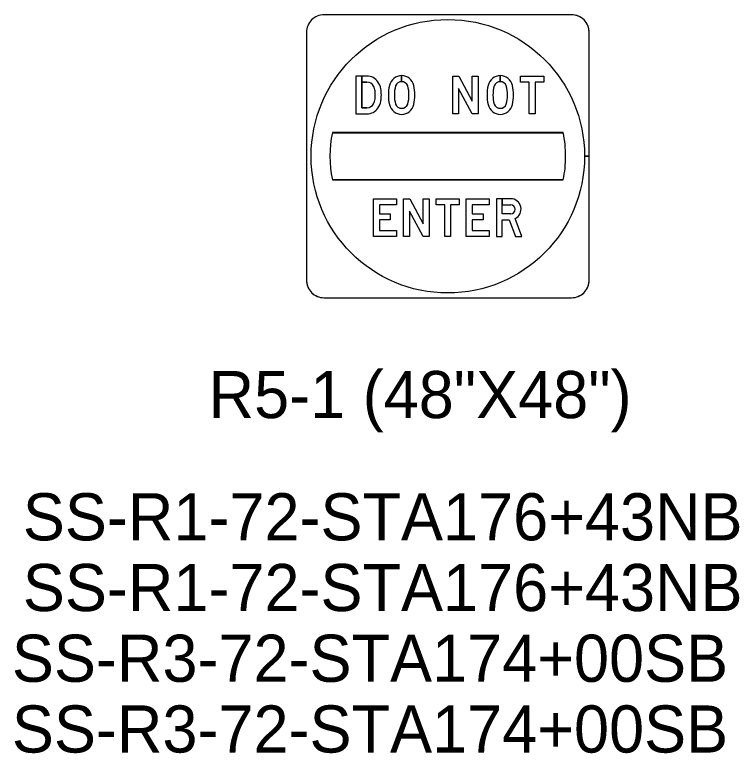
# Model space of a CAD drawing. Extents: x 658976 to 668726, y 639543 to 647196.
# Drawn here: x 665290.7 to 665386.8, y 643588.9 to 643686.8 of the extents above; entities that cross this region are included whole.
import ezdxf

# ---------------------------------------------------------------- set-up
doc = ezdxf.new("R2010")
doc.units = 0
doc.layers.add('R_SIGN - HWY 16', color=7, linetype='Continuous')
doc.layers.add('R_SIGN_ANNOT_HWY16', color=7, linetype='Continuous')

msp = doc.modelspace()

# ---------------------------------------------------------------- linework, layer by layer
at = {"layer": 'R_SIGN - HWY 16'}
for p, q in [((665364.585, 643686.801), (665331.76, 643686.801)), ((665364.585, 643686.801), (665331.76, 643686.801)), ((665364.583, 643686.8), (665331.76, 643686.8)), ((665364.583, 643686.8), (665331.76, 643686.8)), ((665364.583, 643686.8), (665331.76, 643686.8)), ((665329.415, 643684.457), (665329.415, 643651.643)), ((665329.415, 643684.457), (665329.415, 643651.643)), ((665329.415, 643684.456), (665329.415, 643651.643)), ((665329.415, 643684.456), (665329.415, 643651.643)), ((665329.415, 643684.456), (665329.415, 643651.643)), ((665366.928, 643651.643), (665366.928, 643684.456)), ((665366.928, 643668.049), (665366.928, 643684.456)), ((665366.928, 643668.049), (665366.928, 643684.456)), ((665366.929, 643651.643), (665366.929, 643684.457)), ((665366.929, 643651.643), (665366.929, 643684.457)), ((665342.048, 643677.931), (665342.048, 643678.736)), ((665342.048, 643678.736), (665342.048, 643677.931)), ((665342.048, 643677.931), (665342.048, 643678.736)), ((665342.048, 643678.736), (665342.048, 643677.931)), ((665355.13, 643677.931), (665355.13, 643678.736)), ((665355.13, 643678.736), (665355.13, 643677.931)), ((665355.13, 643677.931), (665355.13, 643678.736)), ((665355.13, 643678.736), (665355.13, 643677.931)), ((665337.451, 643677.875), (665336.776, 643677.875)), ((665342.048, 643677.931), (665342.048, 643677.931)), ((665342.048, 643677.931), (665342.048, 643677.931)), ((665355.13, 643677.931), (665355.13, 643677.931)), ((665355.13, 643677.931), (665355.13, 643677.931)), ((665337.451, 643674.474), (665336.776, 643674.474)), ((665337.451, 643674.474), (665336.776, 643674.474)), ((665335.98, 643673.674), (665337.451, 643673.674)), ((665363.486, 643671.175), (665332.857, 643671.175)), ((665366.928, 643668.049), (665366.303, 643668.049)), ((665366.929, 643651.643), (665366.929, 643668.049)), ((665366.929, 643651.643), (665366.929, 643668.049)), ((665332.857, 643664.925), (665363.486, 643664.925)), ((665356.533, 643660.411), (665355.396, 643660.411)), ((665331.76, 643649.3), (665364.585, 643649.3)), ((665331.76, 643649.3), (665364.585, 643649.3)), ((665331.76, 643649.3), (665364.583, 643649.3)), ((665331.76, 643649.3), (665364.585, 643649.3)), ((665331.76, 643649.3), (665364.585, 643649.3))]:
    msp.add_line(p, q, dxfattribs=at)
for points in [[(665337.451, 643678.675), (665335.98, 643678.675), (665335.98, 643673.674)], [(665336.776, 643674.474), (665336.776, 643678.675), (665335.98, 643678.675), (665335.98, 643673.674), (665337.451, 643673.674)], [(665336.776, 643674.474), (665336.776, 643678.675), (665335.98, 643678.675), (665335.98, 643673.674), (665337.451, 643673.674)], [(665337.451, 643678.675), (665336.776, 643678.675), (665336.776, 643677.875), (665337.451, 643677.875)], [(665337.451, 643678.675), (665336.776, 643678.675), (665336.776, 643677.875), (665337.451, 643677.875)], [(665336.776, 643677.875), (665336.776, 643674.474), (665337.451, 643674.474)], [(665332.857, 643671.174), (665332.858, 643671.174), (665363.486, 643671.174), (665363.487, 643671.174)], [(665366.303, 643668.05), (665366.928, 643668.05)], [(665366.929, 643668.049), (665366.303, 643668.049)], [(665366.303, 643668.049), (665366.928, 643668.049)], [(665363.487, 643664.925), (665363.486, 643664.925), (665332.858, 643664.925), (665332.857, 643664.925)], [(665356.533, 643662.425), (665354.608, 643662.425), (665354.608, 643657.425), (665355.396, 643657.425), (665355.396, 643659.611), (665356.314, 643659.611)], [(665356.533, 643660.411), (665355.396, 643660.411), (665355.396, 643662.425), (665354.608, 643662.425), (665354.608, 643657.425)], [(665356.533, 643660.411), (665355.396, 643660.411), (665355.396, 643662.425), (665354.608, 643662.425), (665354.608, 643657.425)], [(665356.533, 643662.425), (665355.398, 643662.425), (665355.398, 643661.625), (665356.533, 643661.625)], [(665356.533, 643662.425), (665355.398, 643662.425), (665355.398, 643661.625), (665356.533, 643661.625)], [(665355.396, 643660.411), (665355.396, 643661.625), (665356.533, 643661.625)], [(665354.608, 643657.425), (665355.396, 643657.425), (665355.396, 643659.611), (665356.314, 643659.611), (665357.139, 643657.425), (665357.984, 643657.425), (665357.126, 643659.789)], [(665354.608, 643657.425), (665355.396, 643657.425), (665355.396, 643659.611), (665356.314, 643659.611), (665357.139, 643657.425), (665357.984, 643657.425), (665357.126, 643659.789)], [(665356.314, 643659.611), (665357.139, 643657.425), (665357.984, 643657.425), (665357.126, 643659.789)]]:
    msp.add_lwpolyline(points, dxfattribs=at)
for points in [[(665348.816, 643673.674), (665348.816, 643678.675), (665349.614, 643678.675), (665351.404, 643675.346), (665351.404, 643678.675), (665352.191, 643678.675), (665352.191, 643673.674), (665351.404, 643673.674), (665349.604, 643677.021), (665349.604, 643673.674)], [(665348.816, 643673.674), (665348.816, 643678.675), (665349.614, 643678.675), (665351.404, 643675.346), (665351.404, 643678.675), (665352.191, 643678.675), (665352.191, 643673.674), (665351.404, 643673.674), (665349.604, 643677.021), (665349.604, 643673.674)], [(665348.816, 643673.674), (665348.816, 643678.675), (665349.614, 643678.675), (665351.404, 643675.346), (665351.404, 643678.675), (665352.191, 643678.675), (665352.191, 643673.674), (665351.404, 643673.674), (665349.604, 643677.021), (665349.604, 643673.674)], [(665360.887, 643678.675), (665360.887, 643677.875), (665359.754, 643677.875), (665359.754, 643673.674), (665358.965, 643673.674), (665358.965, 643677.875), (665357.832, 643677.875), (665357.832, 643678.675)], [(665360.887, 643678.675), (665360.887, 643677.875), (665359.754, 643677.875), (665359.754, 643673.674), (665358.965, 643673.674), (665358.965, 643677.875), (665357.832, 643677.875), (665357.832, 643678.675)], [(665360.887, 643678.675), (665360.887, 643677.875), (665359.754, 643677.875), (665359.754, 643673.674), (665358.965, 643673.674), (665358.965, 643677.875), (665357.832, 643677.875), (665357.832, 643678.675)], [(665341.38, 643661.625), (665339.113, 643661.625), (665339.113, 643660.425), (665340.546, 643660.425), (665340.546, 643659.625), (665339.113, 643659.625), (665339.113, 643658.225), (665341.38, 643658.225), (665341.38, 643657.425), (665338.325, 643657.425), (665338.325, 643662.425), (665341.38, 643662.425)], [(665341.38, 643661.625), (665339.113, 643661.625), (665339.113, 643660.425), (665340.546, 643660.425), (665340.546, 643659.625), (665339.113, 643659.625), (665339.113, 643658.225), (665341.38, 643658.225), (665341.38, 643657.425), (665338.325, 643657.425), (665338.325, 643662.425), (665341.38, 643662.425)], [(665341.38, 643661.625), (665339.113, 643661.625), (665339.113, 643660.425), (665340.546, 643660.425), (665340.546, 643659.625), (665339.113, 643659.625), (665339.113, 643658.225), (665341.38, 643658.225), (665341.38, 643657.425), (665338.325, 643657.425), (665338.325, 643662.425), (665341.38, 643662.425)], [(665342.315, 643657.425), (665342.315, 643662.425), (665343.113, 643662.425), (665344.901, 643659.096), (665344.901, 643662.425), (665345.69, 643662.425), (665345.69, 643657.425), (665344.901, 643657.425), (665343.103, 643660.771), (665343.103, 643657.425)], [(665342.315, 643657.425), (665342.315, 643662.425), (665343.113, 643662.425), (665344.901, 643659.096), (665344.901, 643662.425), (665345.69, 643662.425), (665345.69, 643657.425), (665344.901, 643657.425), (665343.103, 643660.771), (665343.103, 643657.425)], [(665342.315, 643657.425), (665342.315, 643662.425), (665343.113, 643662.425), (665344.901, 643659.096), (665344.901, 643662.425), (665345.69, 643662.425), (665345.69, 643657.425), (665344.901, 643657.425), (665343.103, 643660.771), (665343.103, 643657.425)], [(665349.682, 643662.425), (665349.682, 643661.625), (665348.549, 643661.625), (665348.549, 643657.425), (665347.76, 643657.425), (665347.76, 643661.625), (665346.627, 643661.625), (665346.627, 643662.425)], [(665349.682, 643662.425), (665349.682, 643661.625), (665348.549, 643661.625), (665348.549, 643657.425), (665347.76, 643657.425), (665347.76, 643661.625), (665346.627, 643661.625), (665346.627, 643662.425)], [(665349.682, 643662.425), (665349.682, 643661.625), (665348.549, 643661.625), (665348.549, 643657.425), (665347.76, 643657.425), (665347.76, 643661.625), (665346.627, 643661.625), (665346.627, 643662.425)], [(665353.672, 643661.625), (665351.405, 643661.625), (665351.405, 643660.425), (665352.838, 643660.425), (665352.838, 643659.625), (665351.405, 643659.625), (665351.405, 643658.225), (665353.672, 643658.225), (665353.672, 643657.425), (665350.617, 643657.425), (665350.617, 643662.425), (665353.672, 643662.425)], [(665353.672, 643661.625), (665351.405, 643661.625), (665351.405, 643660.425), (665352.838, 643660.425), (665352.838, 643659.625), (665351.405, 643659.625), (665351.405, 643658.225), (665353.672, 643658.225), (665353.672, 643657.425), (665350.617, 643657.425), (665350.617, 643662.425), (665353.672, 643662.425)], [(665353.672, 643661.625), (665351.405, 643661.625), (665351.405, 643660.425), (665352.838, 643660.425), (665352.838, 643659.625), (665351.405, 643659.625), (665351.405, 643658.225), (665353.672, 643658.225), (665353.672, 643657.425), (665350.617, 643657.425), (665350.617, 643662.425), (665353.672, 643662.425)]]:
    msp.add_lwpolyline(points, close=True, dxfattribs=at)
for centre, major_axis, ratio, start_param, end_param in [((665331.76, 643684.457), (2.345, 0), 0.999667, 1.570796, 3.141593), ((665331.76, 643684.457), (2.345, 0), 0.999667, 1.570796, 3.141593), ((665331.76, 643684.456), (2.345, 0), 0.999667, 1.570796, 3.141593), ((665331.76, 643684.456), (2.345, 0), 0.999667, 1.570796, 3.141593), ((665331.76, 643684.456), (2.345, 0), 0.999667, 1.570796, 3.141593), ((665364.584, 643684.456), (2.345, 0), 0.999667, 6.283185, 7.853982), ((665364.584, 643684.456), (2.345, 0), 0.999667, 6.283185, 7.853982), ((665364.584, 643684.456), (2.345, 0), 0.999667, 6.283185, 7.853982), ((665364.585, 643684.457), (2.345, 0), 0.999667, 0, 1.570796), ((665364.585, 643684.457), (2.345, 0), 0.999667, 0, 1.570796), ((665348.172, 643668.05), (18.131, 0), 0.999667, 0, 6.283158), ((665348.172, 643668.05), (18.131, 0), 0.999667, 0, 6.283158), ((665348.172, 643668.05), (18.131, 0), 0.999667, 0, 6.283158), ((665337.473, 643676.953), (0, 1.722), 0.994387, 5.308841, 6.296324), ((665337.473, 643676.953), (0, 1.722), 0.994387, 5.308841, 6.296324), ((665337.473, 643676.953), (0, 1.722), 0.994387, 5.308841, 6.296324), ((665342.059, 643677.044), (0, 1.692), 0.985425, 0.007008, 1.34227), ((665342.059, 643677.044), (0, 1.692), 0.985425, 0.007008, 1.34227), ((665342.059, 643677.044), (0, 1.692), 0.985425, 0.007008, 1.34227), ((665342.036, 643677.044), (0, 1.692), 0.985425, 4.940915, 6.276178), ((665342.036, 643677.044), (0, 1.692), 0.985425, 4.940915, 6.27603), ((665342.036, 643677.044), (0, 1.692), 0.985425, 4.940915, 6.27603), ((665355.142, 643677.044), (0, 1.692), 0.985425, 0.007008, 1.34227), ((665355.142, 643677.044), (0, 1.692), 0.985425, 0.007008, 1.34227), ((665355.142, 643677.044), (0, 1.692), 0.985425, 0.007008, 1.34227), ((665355.118, 643677.044), (0, 1.692), 0.985425, 4.940915, 6.276178), ((665355.118, 643677.044), (0, 1.692), 0.985425, 4.940915, 6.27603), ((665355.118, 643677.044), (0, 1.692), 0.985425, 4.940915, 6.27603), ((665337.433, 643676.851), (0, 1.024), 0.994387, 5.209958, 6.265172), ((665337.433, 643676.851), (0, 1.024), 0.994387, 5.209958, 6.265172), ((665337.433, 643676.851), (0, 1.024), 0.994387, 5.209958, 6.265172), ((665337.133, 643676.603), (0, 2.204), 0.994387, 4.893794, 5.353227), ((665337.133, 643676.603), (0, 2.204), 0.994387, 4.893794, 5.353227), ((665337.133, 643676.603), (0, 2.204), 0.994387, 4.893794, 5.353227), ((665342.022, 643677.096), (0, 0.835), 0.985425, 6.252339, 7.504367), ((665342.022, 643677.096), (0, 0.835), 0.985425, 6.252339, 7.504367), ((665342.022, 643677.096), (0, 0.835), 0.985425, 6.252339, 7.504367), ((665342.073, 643677.096), (0, 0.835), 0.985425, 5.062003, 6.314032), ((665342.073, 643677.096), (0, 0.835), 0.985425, 5.062003, 6.313732), ((665342.073, 643677.096), (0, 0.835), 0.985425, 5.062003, 6.313732), ((665355.105, 643677.096), (0, 0.835), 0.985425, 6.252339, 7.504367), ((665355.105, 643677.096), (0, 0.835), 0.985425, 6.252339, 7.504367), ((665355.105, 643677.096), (0, 0.835), 0.985425, 6.252339, 7.504367), ((665355.156, 643677.096), (0, 0.835), 0.985425, 5.062003, 6.314032), ((665355.156, 643677.096), (0, 0.835), 0.985425, 5.062003, 6.313732), ((665355.156, 643677.096), (0, 0.835), 0.985425, 5.062003, 6.313732), ((665336.834, 643676.509), (0, 1.716), 0.994387, 4.827156, 5.217241), ((665336.834, 643676.509), (0, 1.716), 0.994387, 4.827156, 5.217241), ((665336.834, 643676.509), (0, 1.716), 0.994387, 4.827156, 5.217241), ((665334.803, 643676.266), (0, 3.773), 0.994387, 4.688208, 4.829332), ((665334.803, 643676.266), (0, 3.773), 0.994387, 4.688208, 4.829332), ((665334.803, 643676.266), (0, 3.773), 0.994387, 4.688208, 4.829332), ((665333.767, 643676.135), (0, 5.619), 0.994387, 4.719381, 4.866939), ((665333.767, 643676.135), (0, 5.619), 0.994387, 4.719381, 4.866939), ((665333.767, 643676.135), (0, 5.619), 0.994387, 4.719381, 4.866939), ((665345.343, 643676.191), (0, 5.131), 0.985425, 1.327472, 1.575821), ((665345.343, 643676.191), (0, 5.131), 0.985425, 1.327472, 1.575821), ((665345.343, 643676.191), (0, 5.131), 0.985425, 1.327472, 1.575821), ((665344.789, 643676.256), (0, 3.764), 0.985425, 1.267043, 1.594924), ((665344.789, 643676.256), (0, 3.764), 0.985425, 1.267042, 1.594924), ((665344.789, 643676.256), (0, 3.764), 0.985425, 1.267042, 1.594924), ((665339.307, 643676.256), (0, 3.764), 0.985425, 4.688261, 5.016143), ((665339.307, 643676.256), (0, 3.764), 0.985425, 4.688261, 5.016143), ((665339.307, 643676.256), (0, 3.764), 0.985425, 4.688261, 5.016143), ((665338.753, 643676.191), (0, 5.131), 0.985425, 4.707364, 4.955713), ((665338.753, 643676.191), (0, 5.131), 0.985425, 4.707364, 4.955713), ((665338.753, 643676.191), (0, 5.131), 0.985425, 4.707364, 4.955713), ((665358.425, 643676.191), (0, 5.131), 0.985425, 1.327472, 1.575821), ((665358.425, 643676.191), (0, 5.131), 0.985425, 1.327472, 1.575821), ((665358.425, 643676.191), (0, 5.131), 0.985425, 1.327472, 1.575821), ((665357.871, 643676.256), (0, 3.764), 0.985425, 1.267043, 1.594924), ((665357.871, 643676.256), (0, 3.764), 0.985425, 1.267042, 1.594924), ((665357.871, 643676.256), (0, 3.764), 0.985425, 1.267042, 1.594924), ((665352.389, 643676.256), (0, 3.764), 0.985425, 4.688261, 5.016143), ((665352.389, 643676.256), (0, 3.764), 0.985425, 4.688261, 5.016143), ((665352.389, 643676.256), (0, 3.764), 0.985425, 4.688261, 5.016143), ((665351.835, 643676.191), (0, 5.131), 0.985425, 4.707364, 4.955713), ((665351.835, 643676.191), (0, 5.131), 0.985425, 4.707364, 4.955713), ((665351.835, 643676.191), (0, 5.131), 0.985425, 4.707364, 4.955713), ((665334.803, 643676.083), (0, 3.773), 0.994387, 4.595446, 4.73657), ((665334.803, 643676.083), (0, 3.773), 0.994387, 4.595446, 4.73657), ((665334.803, 643676.083), (0, 3.773), 0.994387, 4.595446, 4.73657), ((665333.767, 643676.214), (0, 5.619), 0.994387, 4.557839, 4.705397), ((665333.767, 643676.214), (0, 5.619), 0.994387, 4.557839, 4.705397), ((665333.767, 643676.214), (0, 5.619), 0.994387, 4.557839, 4.705397), ((665345.343, 643676.14), (0, 5.131), 0.985425, 1.565772, 1.814121), ((665345.343, 643676.14), (0, 5.131), 0.985425, 1.565772, 1.814121), ((665345.343, 643676.14), (0, 5.131), 0.985425, 1.565772, 1.814121), ((665344.789, 643676.075), (0, 3.764), 0.985425, 1.546668, 1.87455), ((665344.789, 643676.075), (0, 3.764), 0.985425, 1.546668, 1.87455), ((665344.789, 643676.075), (0, 3.764), 0.985425, 1.546668, 1.87455), ((665339.307, 643676.075), (0, 3.764), 0.985425, 4.408635, 4.736517), ((665339.307, 643676.075), (0, 3.764), 0.985425, 4.408635, 4.736517), ((665339.307, 643676.075), (0, 3.764), 0.985425, 4.408635, 4.736517), ((665338.753, 643676.14), (0, 5.131), 0.985425, 4.469065, 4.717414), ((665338.753, 643676.14), (0, 5.131), 0.985425, 4.469065, 4.717414), ((665338.753, 643676.14), (0, 5.131), 0.985425, 4.469065, 4.717414), ((665358.425, 643676.14), (0, 5.131), 0.985425, 1.565772, 1.814121), ((665358.425, 643676.14), (0, 5.131), 0.985425, 1.565772, 1.814121), ((665358.425, 643676.14), (0, 5.131), 0.985425, 1.565772, 1.814121), ((665357.871, 643676.075), (0, 3.764), 0.985425, 1.546668, 1.87455), ((665357.871, 643676.075), (0, 3.764), 0.985425, 1.546668, 1.87455), ((665357.871, 643676.075), (0, 3.764), 0.985425, 1.546668, 1.87455), ((665352.389, 643676.075), (0, 3.764), 0.985425, 4.408635, 4.736517), ((665352.389, 643676.075), (0, 3.764), 0.985425, 4.408635, 4.736517), ((665352.389, 643676.075), (0, 3.764), 0.985425, 4.408635, 4.736517), ((665351.835, 643676.14), (0, 5.131), 0.985425, 4.469065, 4.717414), ((665351.835, 643676.14), (0, 5.131), 0.985425, 4.469065, 4.717414), ((665351.835, 643676.14), (0, 5.131), 0.985425, 4.469065, 4.717414), ((665337.433, 643675.498), (0, 1.024), 0.994387, 3.159606, 4.21482), ((665337.433, 643675.498), (0, 1.024), 0.994387, 3.159606, 4.21482), ((665337.433, 643675.498), (0, 1.024), 0.994387, 3.159606, 4.21482), ((665336.834, 643675.84), (0, 1.716), 0.994387, 4.207537, 4.597622), ((665336.834, 643675.84), (0, 1.716), 0.994387, 4.207537, 4.597622), ((665336.834, 643675.84), (0, 1.716), 0.994387, 4.207537, 4.597622), ((665337.133, 643675.746), (0, 2.204), 0.994387, 4.071551, 4.530984), ((665337.133, 643675.746), (0, 2.204), 0.994387, 4.071551, 4.530984), ((665337.133, 643675.746), (0, 2.204), 0.994387, 4.071551, 4.530984), ((665342.059, 643675.287), (0, 1.692), 0.985425, 1.799323, 3.134585), ((665342.059, 643675.287), (0, 1.692), 0.985425, 1.799323, 3.134585), ((665342.059, 643675.287), (0, 1.692), 0.985425, 1.799323, 3.134585), ((665342.022, 643675.235), (0, 0.835), 0.985425, 1.920411, 3.172439), ((665342.022, 643675.235), (0, 0.835), 0.985425, 1.920411, 3.172439), ((665342.022, 643675.235), (0, 0.835), 0.985425, 1.920411, 3.172439), ((665342.073, 643675.235), (0, 0.835), 0.985425, 3.110746, 4.362774), ((665342.073, 643675.235), (0, 0.835), 0.985425, 3.110746, 4.362775), ((665342.073, 643675.235), (0, 0.835), 0.985425, 3.110746, 4.362775), ((665342.036, 643675.287), (0, 1.692), 0.985425, 3.1486, 4.483863), ((665342.036, 643675.287), (0, 1.692), 0.985425, 3.1486, 4.483863), ((665342.036, 643675.287), (0, 1.692), 0.985425, 3.1486, 4.483863), ((665355.142, 643675.287), (0, 1.692), 0.985425, 1.799323, 3.134585), ((665355.142, 643675.287), (0, 1.692), 0.985425, 1.799323, 3.134585), ((665355.142, 643675.287), (0, 1.692), 0.985425, 1.799323, 3.134585), ((665355.105, 643675.235), (0, 0.835), 0.985425, 1.920411, 3.172439), ((665355.105, 643675.235), (0, 0.835), 0.985425, 1.920411, 3.172439), ((665355.105, 643675.235), (0, 0.835), 0.985425, 1.920411, 3.172439), ((665355.156, 643675.235), (0, 0.835), 0.985425, 3.110746, 4.362774), ((665355.156, 643675.235), (0, 0.835), 0.985425, 3.110746, 4.362775), ((665355.156, 643675.235), (0, 0.835), 0.985425, 3.110746, 4.362775), ((665355.118, 643675.287), (0, 1.692), 0.985425, 3.1486, 4.483863), ((665355.118, 643675.287), (0, 1.692), 0.985425, 3.1486, 4.483863), ((665355.118, 643675.287), (0, 1.692), 0.985425, 3.1486, 4.483863), ((665337.473, 643675.396), (0, 1.722), 0.994387, 3.128454, 4.115937), ((665337.473, 643675.396), (0, 1.722), 0.994387, 3.128454, 4.115937), ((665337.473, 643675.396), (0, 1.722), 0.994387, 3.128454, 4.115937), ((665348.172, 643668.05), (15.63, 0), 0.999667, 2.940234, 3.342952), ((665348.172, 643668.05), (15.63, 0), 0.999667, 2.940234, 3.342952), ((665348.172, 643668.05), (15.63, 0), 0.999667, 0, 0.201359), ((665348.172, 643668.05), (15.63, 0), 0.999667, 0, 0.201359), ((665348.172, 643668.05), (15.63, 0), 0.999667, 6.081826, 6.283153), ((665348.172, 643668.05), (15.63, 0), 0.999667, 6.081826, 6.283153), ((665356.508, 643661.033), (0, 1.393), 0.985328, 3.608399, 6.264838), ((665356.508, 643661.033), (0, 1.393), 0.985328, 3.608399, 6.264838), ((665356.508, 643661.033), (0, 1.393), 0.985328, 3.608399, 6.264838), ((665356.491, 643661.018), (0, 0.609), 0.985328, 3.211299, 6.213479), ((665356.491, 643661.018), (0, 0.609), 0.985328, 3.211299, 6.213479), ((665356.491, 643661.018), (0, 0.609), 0.985328, 3.211299, 6.213479), ((665331.76, 643651.643), (2.345, 0), 0.999667, 3.141593, 4.712389), ((665331.76, 643651.643), (2.345, 0), 0.999667, 3.141593, 4.712389), ((665331.76, 643651.643), (2.345, 0), 0.999667, 3.141592, 4.71239), ((665331.76, 643651.643), (2.345, 0), 0.999667, 3.141593, 4.712389), ((665331.76, 643651.643), (2.345, 0), 0.999667, 3.141593, 4.712389), ((665364.584, 643651.643), (2.345, 0), 0.999667, 4.712388, 6.283186), ((665364.584, 643651.643), (2.345, 0), 0.999667, 4.712388, 6.283186), ((665364.584, 643651.643), (2.345, 0), 0.999667, 4.712388, 6.283186), ((665364.585, 643651.643), (2.345, 0), 0.999667, 4.712389, 6.283185), ((665364.585, 643651.643), (2.345, 0), 0.999667, 4.712389, 6.283185)]:
    msp.add_ellipse(centre, major_axis=major_axis, ratio=ratio, start_param=start_param, end_param=end_param, dxfattribs=at)

# ---------------------------------------------------------------- texts
at = {"layer": 'R_SIGN_ANNOT_HWY16'}
msp.add_text('R5-1 (48"X48")', height=6.25, dxfattribs=at).set_placement((665316.444, 643633.334))
for s, p in [('SS-R1-72-STA176+43NB', (665291.802, 643617.135)), ('SS-R1-72-STA176+43NB', (665291.802, 643607.76)), ('SS-R3-72-STA174+00SB', (665290.35, 643598.385)), ('SS-R3-72-STA174+00SB', (665290.35, 643589.01))]:
    msp.add_text(s, height=6.25, rotation=360, dxfattribs=at).set_placement(p)

doc.saveas('drawing.dxf')
